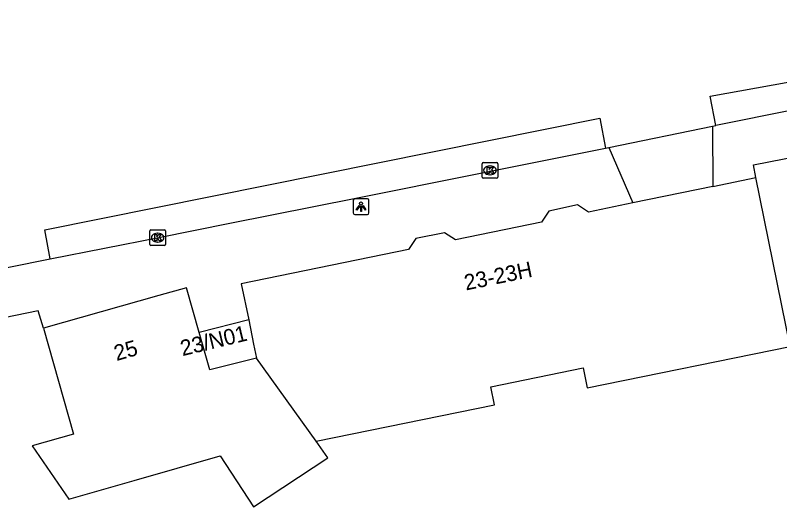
# Model space of a CAD drawing. Extents: x 161772 to 163123, y 383092 to 383917.
# Drawn here: x 162490.85 to 162539.53, y 383822.09 to 383853.36 of the extents above; entities that cross this region are included whole.
import ezdxf

# ---------------------------------------------------------------- set-up
doc = ezdxf.new("R2010")
doc.units = 0
for name, color, linetype in [('IMGEO_Kolk', 7, 'Continuous'), ('IMGEO_Lichtpunt', 7, 'Continuous'), ('IMGEO_Pand', 7, 'Continuous'), ('IMGEO_Pand_nummerreeks', 7, 'Continuous'), ('IMGEO_Rijbaan_lokaal_open', 7, 'Continuous'), ('IMGEO_Voetpad_open', 7, 'Continuous')]:
    doc.layers.add(name, color=color, linetype=linetype)

msp = doc.modelspace()

# ---------------------------------------------------------------- linework, layer by layer
at = {"layer": 'IMGEO_Kolk'}
for p, q in [((162520.65, 383843.996), (162521.502, 383843.996)), ((162520.575, 383843.07), (162520.575, 383843.922)), ((162521.063, 383843.776), (162521.088, 383843.776)), ((162521.576, 383843.922), (162521.576, 383843.07)), ((162521.502, 383842.996), (162520.65, 383842.996)), ((162521.086, 383843.216), (162521.061, 383843.216)), ((162499.416, 383838.787), (162499.416, 383839.639)), ((162499.491, 383839.713), (162500.343, 383839.713)), ((162500.417, 383839.639), (162500.417, 383838.787)), ((162499.904, 383839.493), (162499.929, 383839.493)), ((162500.343, 383838.713), (162499.491, 383838.713)), ((162499.927, 383838.933), (162499.902, 383838.933))]:
    msp.add_line(p, q, dxfattribs=at)
for points in [[(162520.65, 383843.996), (162521.502, 383843.996)], [(162520.575, 383843.07), (162520.575, 383843.922)], [(162520.896, 383843.696), (162521.019, 383843.696), (162521.019, 383843.545), (162521.149, 383843.696), (162521.313, 383843.696), (162521.167, 383843.545), (162521.32, 383843.296), (162521.168, 383843.296), (162521.083, 383843.46), (162521.019, 383843.393), (162521.019, 383843.296), (162520.896, 383843.296), (162520.896, 383843.696)], [(162521.576, 383843.922), (162521.576, 383843.07)], [(162521.502, 383842.996), (162520.65, 383842.996)], [(162499.416, 383838.787), (162499.416, 383839.639)], [(162499.491, 383839.713), (162500.343, 383839.713)], [(162500.417, 383839.639), (162500.417, 383838.787)], [(162499.737, 383839.413), (162499.86, 383839.413), (162499.86, 383839.262), (162499.99, 383839.413), (162500.154, 383839.413), (162500.008, 383839.262), (162500.161, 383839.013), (162500.009, 383839.013), (162499.924, 383839.177), (162499.86, 383839.11), (162499.86, 383839.013), (162499.737, 383839.013), (162499.737, 383839.413)], [(162500.343, 383838.713), (162499.491, 383838.713)]]:
    msp.add_lwpolyline(points, dxfattribs=at)
for centre, start, end in [((162520.652, 383843.92), 91.552, 178.448), ((162520.652, 383843.92), 91.552, 178.448), ((162521.5, 383843.92), 1.552, 88.448), ((162521.5, 383843.92), 1.552, 88.448), ((162520.652, 383843.072), 181.552, 268.448), ((162520.652, 383843.072), 181.552, 268.448), ((162521.5, 383843.072), 271.552, 358.448), ((162521.5, 383843.072), 271.552, 358.448), ((162499.493, 383839.637), 91.552, 178.448), ((162499.493, 383839.637), 91.552, 178.448), ((162500.341, 383839.637), 1.552, 88.448), ((162500.341, 383839.637), 1.552, 88.448), ((162499.493, 383838.789), 181.552, 268.448), ((162499.493, 383838.789), 181.552, 268.448), ((162500.341, 383838.789), 271.552, 358.448), ((162500.341, 383838.789), 271.552, 358.448)]:
    msp.add_arc(centre, 0.0765, start, end, dxfattribs=at)
for centre, major_axis, ratio, start_param, end_param in [((162521.062, 383843.496), (-0.387, 0.002), 0.722429, 4.712389, 7.853982), ((162521.087, 383843.496), (-0.39, 0.002), 0.717154, 1.570796, 4.712389), ((162499.903, 383839.213), (-0.387, 0.002), 0.722429, 4.712389, 7.853982), ((162499.928, 383839.213), (-0.39, 0.002), 0.717154, 1.570796, 4.712389)]:
    msp.add_ellipse(centre, major_axis=major_axis, ratio=ratio, start_param=start_param, end_param=end_param, dxfattribs=at)
at = {"layer": 'IMGEO_Lichtpunt'}
for p, q in [((162512.372, 383841.591), (162512.372, 383840.784)), ((162512.372, 383841.591), (162512.372, 383840.784)), ((162513.274, 383841.686), (162512.466, 383841.686)), ((162513.274, 383841.686), (162512.466, 383841.686)), ((162513.368, 383840.784), (162513.368, 383841.591)), ((162513.368, 383840.784), (162513.368, 383841.591)), ((162512.466, 383840.69), (162513.274, 383840.69)), ((162512.466, 383840.69), (162513.274, 383840.69))]:
    msp.add_line(p, q, dxfattribs=at)
for points in [[(162512.746, 383841.255), (162512.785, 383841.227), (162512.597, 383840.965), (162512.559, 383840.992), (162512.746, 383841.255)], [(162512.848, 383841.207), (162512.895, 383841.207), (162512.895, 383840.885), (162512.848, 383840.885), (162512.848, 383841.207)], [(162512.958, 383841.227), (162512.996, 383841.254), (162513.183, 383840.992), (162513.144, 383840.964), (162512.958, 383841.227)]]:
    msp.add_lwpolyline(points, dxfattribs=at)
msp.add_circle((162512.871, 383841.389), 0.0994, dxfattribs=at)
for centre, start, end in [((162512.466, 383841.591), 90, 180), ((162512.466, 383841.591), 90, 180), ((162513.274, 383841.591), 0, 90), ((162513.274, 383841.591), 0, 90), ((162512.466, 383840.784), 180, 270), ((162512.466, 383840.784), 180, 270), ((162513.274, 383840.784), 270, 0), ((162513.274, 383840.784), 270, 360)]:
    msp.add_arc(centre, 0.0946, start, end, dxfattribs=at)
at = {"layer": 'IMGEO_Pand'}
for points in [[(162510.006, 383826.255), (162521.368, 383828.571), (162521.133, 383829.722), (162527.021, 383830.922), (162527.278, 383829.657), (162540.202, 383832.291), (162538.012, 383843.034)], [(162535.264, 383842.469), (162538.012, 383843.034)], [(162535.264, 383842.469), (162530.185, 383841.426)], [(162530.185, 383841.426), (162527.357, 383840.845), (162526.644, 383841.293), (162524.835, 383840.898), (162524.36, 383840.204), (162518.889, 383839.077), (162518.176, 383839.527), (162516.361, 383839.162), (162515.887, 383838.462), (162505.224, 383836.271), (162505.722, 383833.99)], [(162502.558, 383833.185), (162501.751, 383836.03), (162500, 383835.533), (162492.641, 383833.445)], [(162505.722, 383833.99), (162502.558, 383833.185)], [(162505.722, 383833.99), (162506.028, 383832.442), (162506.214, 383831.554)], [(162492.641, 383833.445), (162494.551, 383826.716), (162491.918, 383825.969), (162494.25, 383822.571), (162498.422, 383823.765), (162503.887, 383825.329), (162506.017, 383822.09), (162510.756, 383825.207), (162510.006, 383826.255)], [(162506.214, 383831.554), (162503.236, 383830.796), (162502.558, 383833.185)], [(162510.006, 383826.255), (162506.214, 383831.554)]]:
    msp.add_lwpolyline(points, dxfattribs=at)
at = {"layer": 'IMGEO_Rijbaan_lokaal_open'}
for points in [[(162535.463, 383846.353), (162535.108, 383848.223), (162550.091, 383850.909), (162550.374, 383849.334)], [(162493.08, 383837.855), (162492.728, 383839.707), (162528.066, 383846.808), (162528.429, 383844.904)], [(162528.651, 383844.949), (162535.261, 383846.313)], [(162535.261, 383846.313), (162535.463, 383846.353)], [(162528.429, 383844.904), (162528.651, 383844.949)], [(162485.047, 383836.257), (162493.08, 383837.855)]]:
    msp.add_lwpolyline(points, dxfattribs=at)
at = {"layer": 'IMGEO_Voetpad_open'}
for points in [[(162538.012, 383843.034), (162537.859, 383843.842), (162563.142, 383848.785), (162569.956, 383850.149), (162570.317, 383850.139), (162586.529, 383853.365)], [(162550.374, 383849.334), (162535.463, 383846.353)], [(162535.261, 383846.313), (162535.264, 383842.469)], [(162528.651, 383844.949), (162530.185, 383841.426)], [(162493.08, 383837.855), (162500, 383839.231), (162504.509, 383840.129), (162512.529, 383841.727), (162520.255, 383843.267), (162528.429, 383844.904)], [(162492.641, 383833.445), (162492.3, 383834.547), (162485.678, 383833.204)]]:
    msp.add_lwpolyline(points, dxfattribs=at)

# ---------------------------------------------------------------- texts
at = {"layer": 'IMGEO_Pand_nummerreeks'}
for s, rotation, p in [('23-23H', 11.6081, (162519.549, 383835.85)), ('23/N01', 13.5432, (162501.496, 383831.669)), ('25', 15.8423, (162497.299, 383831.358))]:
    msp.add_text(s, height=1, rotation=rotation, dxfattribs=at).set_placement(p)

doc.saveas('drawing.dxf')
